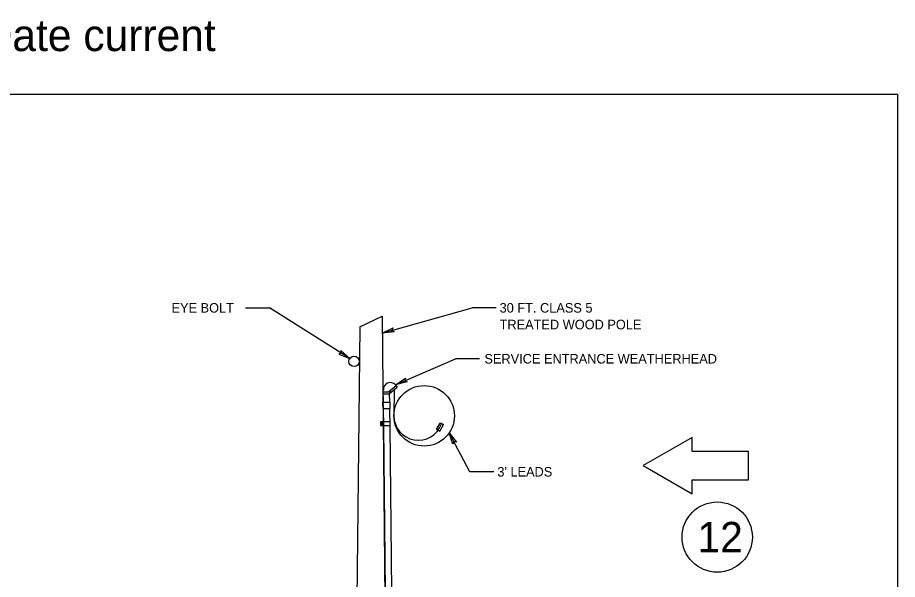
# Model space of a CAD drawing. Extents: x 100006 to 118406, y 96592 to 102182.
# Drawn here: x 102099 to 103206, y 98270 to 98977 of the extents above; entities that cross this region are included whole.
import ezdxf

# ---------------------------------------------------------------- set-up
doc = ezdxf.new("R2010")
doc.units = 0
for name, color, linetype in [('Default', 7, 'Continuous'), ('Level 7', 7, 'Continuous'), ('RD Standard Plans Active', 7, 'Continuous')]:
    doc.layers.add(name, color=color, linetype=linetype)

msp = doc.modelspace()

# ---------------------------------------------------------------- linework, layer by layer
at = {"layer": 'Default'}
msp.add_lwpolyline([(100006.1, 98880.7), (103205.8, 98880.7), (103205.8, 96681.1), (100006.1, 96681.1)], close=True, dxfattribs=at)
at = {"layer": 'Level 7'}
for p, q in [((102386.2, 98611.9), (102416.3, 98611.9)), ((102517.1, 98548), (102416.3, 98611.9)), ((102558, 98580.1), (102671, 98611.9)), ((102701.1, 98611.9), (102671, 98611.9)), ((102529.6, 98587.8), (102557.8, 98601.6)), ((102557.8, 98601.6), (102567.6, 97618.7)), ((102529.6, 98587.8), (102519.9, 97619.3)), ((102574.7, 98515), (102650, 98547.8)), ((102680.2, 98547.8), (102650, 98547.8)), ((102559.5, 98493), (102559.3, 98508.8)), ((102566, 98506.3), (102575.4, 98514.1)), ((102567.3, 98504.3), (102576.9, 98512.2)), ((102572.9, 98508.1), (102572.6, 98476.1)), ((102574.7, 98515), (102576.9, 98512.2)), ((102559.4, 98506.3), (102569.8, 98506.3)), ((102559.4, 98503.8), (102567.3, 98503.8)), ((102567.4, 98493), (102567.3, 98504.2)), ((102558.9, 98493), (102568, 98493)), ((102559, 98485.2), (102558.9, 98493)), ((102559, 98485.2), (102568.1, 98485.2)), ((102560, 98462.2), (102559.7, 98485.2)), ((102567.9, 98462.2), (102567.6, 98485.2)), ((102568.1, 98485.2), (102568, 98493)), ((102558.8, 98464), (102558.8, 98468.1)), ((102559.2, 98464), (102559.2, 98468.1)), ((102559.6, 98464), (102559.6, 98468.1)), ((102626.1, 98459.2), (102631.1, 98467.3)), ((102630.2, 98456.8), (102635.1, 98464.9)), ((102631.1, 98467.3), (102635.1, 98464.9)), ((102562.2, 98254.8), (102560, 98462.2)), ((102570, 98254.8), (102567.9, 98462.2)), ((102626.1, 98459.2), (102630.2, 98456.8)), ((102668.1, 98405.6), (102642.2, 98454.7)), ((102698.3, 98405.6), (102668.1, 98405.6))]:
    msp.add_line(p, q, dxfattribs=at)
for points in [[(102573, 98581.7), (102558, 98580.1), (102571.6, 98586.6), (102570.1, 98583.5)], [(102503.2, 98553.8), (102517.1, 98548), (102505.9, 98558.1), (102506.5, 98554.7)], [(102589.4, 98518.6), (102574.7, 98515), (102587.4, 98523.2), (102586.3, 98520)], [(102555.6, 98463.7), (102568.1, 98463.7), (102568.1, 98468.6), (102555.6, 98468.6)], [(102646.9, 98440.3), (102642.2, 98454.7), (102651.4, 98442.7), (102648, 98443.6)], [(102886.1, 98413.3), (102947.6, 98377.8), (102947.6, 98395.5), (103018.5, 98395.5), (103018.5, 98431), (102947.6, 98431), (102947.6, 98448.8)]]:
    msp.add_lwpolyline(points, close=True, dxfattribs=at)
for centre, radius in [((102522.6, 98544.5), 6.53), ((102979.2, 98323.4), 44.2)]:
    msp.add_circle(centre, radius, dxfattribs=at)
msp.add_arc((102568.2, 98509), 8.86, 42.3296, 183.8944, dxfattribs=at)
for centre, major_axis, ratio in [((102610.7, 98476), (38.1, 0), 0.999976), ((102557.5, 98466.2), (0, 1.36), 0.327904)]:
    msp.add_ellipse(centre, major_axis=major_axis, ratio=ratio, dxfattribs=at)
msp.add_ellipse((102603.4, 98476.1), major_axis=(30.8, 0), ratio=0.999976, start_param=3.141593, end_param=5.939982, dxfattribs=at)

# ---------------------------------------------------------------- texts
for s, height, p in [('EYE BOLT ', 12, (102293, 98605.9)), (' 30 FT. CLASS 5', 12, (102701.1, 98605.9)), (' TREATED WOOD POLE', 12, (102701.1, 98584.9)), (' SERVICE ENTRANCE WEATHERHEAD', 12, (102682, 98541.8)), (" 3' LEADS", 12, (102698.3, 98399.6)), ('12', 38.31, (102954.4, 98304.2))]:
    msp.add_text(s, height=height, dxfattribs=at).set_placement(p)
at = {"layer": 'RD Standard Plans Active'}
msp.add_text('Effective Letting Date current', height=40, dxfattribs=at).set_placement((101658.8, 98935))

doc.saveas('drawing.dxf')
